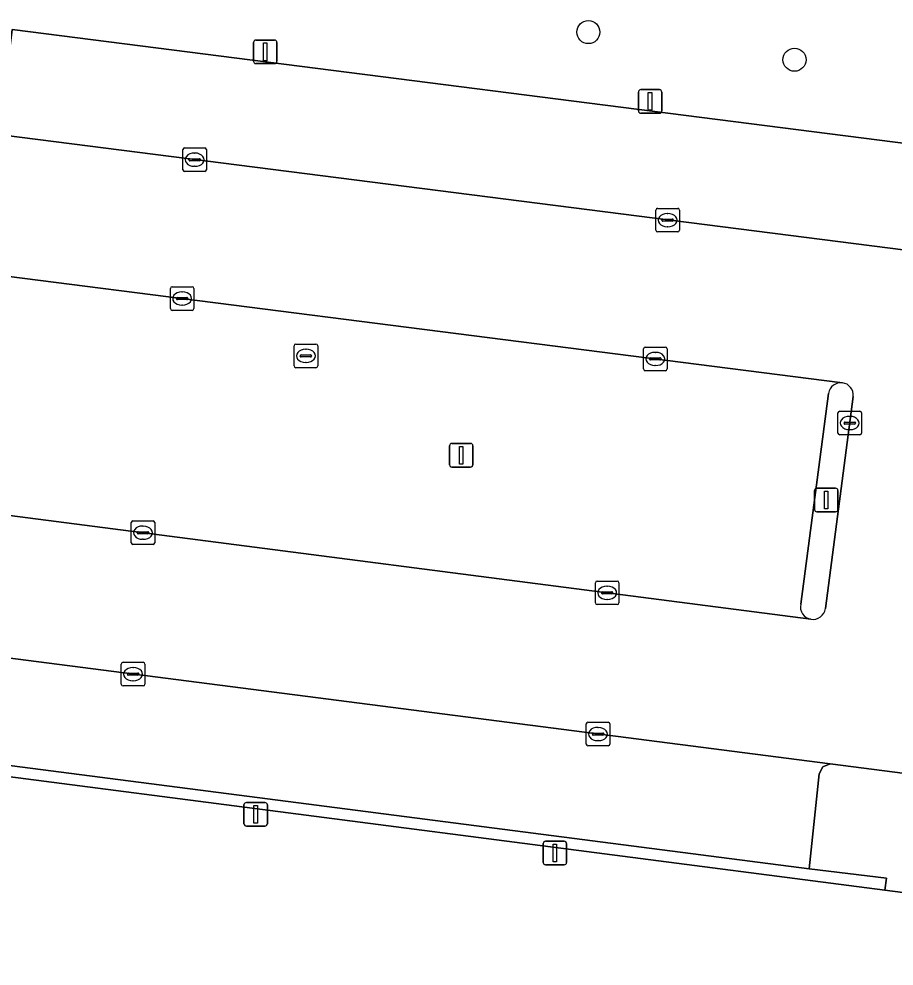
# Model space of a CAD drawing. Extents: x 160023 to 161302, y 384750 to 385707.
# Drawn here: x 160678.68 to 160715.76, y 384949.81 to 384989.94 of the extents above; entities that cross this region are included whole.
import ezdxf

# ---------------------------------------------------------------- set-up
doc = ezdxf.new("R2010")
doc.units = 0
for name, color, linetype in [('IMGEO_Boom', 7, 'Continuous'), ('IMGEO_Erf', 7, 'Continuous'), ('IMGEO_Groenvoorziening', 7, 'Continuous'), ('IMGEO_Haag', 7, 'Continuous'), ('IMGEO_Hek', 7, 'Continuous'), ('IMGEO_Kolk', 7, 'Continuous'), ('IMGEO_Lichtmast', 7, 'Continuous'), ('IMGEO_Parkeervlak_open', 7, 'Continuous'), ('IMGEO_Rijbaan_lokaal_open', 7, 'Continuous'), ('IMGEO_Rioolput', 7, 'Continuous'), ('IMGEO_Verkeerseiland_open', 7, 'Continuous')]:
    doc.layers.add(name, color=color, linetype=linetype)

msp = doc.modelspace()

# ---------------------------------------------------------------- linework, layer by layer
at = {"layer": 'IMGEO_Boom'}
for centre in [(160702.805, 384989.383), (160711.54, 384988.213)]:
    msp.add_circle(centre, 0.489, dxfattribs=at)
at = {"layer": 'IMGEO_Erf'}
msp.add_lwpolyline([(160720.402, 384952.382), (160715.365, 384953.034), (160677.436, 384957.941), (160674.12, 384958.37), (160672.758, 384909.466), (160672.719, 384908.083), (160714.697, 384906.942)], close=True, dxfattribs=at)
at = {"layer": 'IMGEO_Groenvoorziening'}
msp.add_lwpolyline([(160691.49, 385000), (160681.797, 385003.965), (160681.887, 385001.944), (160676.913, 385002.119), (160676.858, 385000), (160676.587, 384989.725), (160676.515, 384987.031), (160678.069, 384986.84), (160678.395, 384989.494), (160718.464, 384984.375), (160718.075, 384981.109), (160721.391, 384984.287), (160724.471, 384984.471)], dxfattribs=at)
for points in [[(160677.498, 384958.406), (160677.436, 384957.941), (160715.365, 384953.034), (160715.436, 384953.53), (160712.16, 384953.938)], [(160718.86, 384957.636), (160713.057, 384958.376), (160712.739, 384958.255), (160712.584, 384957.951), (160712.16, 384953.938), (160715.436, 384953.53), (160715.365, 384953.034), (160720.402, 384952.382), (160720.543, 384953.51), (160718.369, 384953.788)]]:
    msp.add_lwpolyline(points, close=True, dxfattribs=at)
at = {"layer": 'IMGEO_Haag'}
msp.add_lwpolyline([(160677.498, 384958.406), (160677.436, 384957.941), (160715.365, 384953.034), (160715.436, 384953.53), (160712.16, 384953.938)], close=True, dxfattribs=at)
at = {"layer": 'IMGEO_Hek'}
msp.add_lwpolyline([(160720.402, 384952.382), (160715.365, 384953.034), (160677.436, 384957.941)], dxfattribs=at)
at = {"layer": 'IMGEO_Kolk'}
for p, q in [((160685.623, 384983.552), (160685.623, 384984.404)), ((160685.698, 384984.478), (160686.55, 384984.478)), ((160686.624, 384984.404), (160686.624, 384983.552)), ((160685.882, 384983.972), (160685.882, 384983.984)), ((160685.925, 384984.021), (160686.323, 384984.021)), ((160686.111, 384984.258), (160686.136, 384984.258)), ((160686.366, 384983.984), (160686.366, 384983.972)), ((160686.32, 384983.935), (160685.922, 384983.935)), ((160686.134, 384983.698), (160686.109, 384983.698)), ((160686.55, 384983.478), (160685.698, 384983.478)), ((160705.663, 384980.991), (160705.663, 384981.843)), ((160705.738, 384981.917), (160706.59, 384981.917)), ((160706.151, 384981.697), (160706.176, 384981.697)), ((160706.664, 384981.843), (160706.664, 384980.991)), ((160705.922, 384981.411), (160705.922, 384981.423)), ((160706.36, 384981.374), (160705.962, 384981.374)), ((160705.965, 384981.46), (160706.363, 384981.46)), ((160706.406, 384981.423), (160706.406, 384981.411)), ((160706.59, 384980.917), (160705.738, 384980.917)), ((160706.174, 384981.137), (160706.149, 384981.137)), ((160685.092, 384977.669), (160685.092, 384978.521)), ((160685.167, 384978.595), (160686.019, 384978.595)), ((160685.58, 384978.375), (160685.605, 384978.375)), ((160686.093, 384978.521), (160686.093, 384977.669)), ((160685.351, 384978.089), (160685.351, 384978.101)), ((160685.789, 384978.052), (160685.391, 384978.052)), ((160685.394, 384978.138), (160685.792, 384978.138)), ((160685.835, 384978.101), (160685.835, 384978.089)), ((160686.019, 384977.595), (160685.167, 384977.595)), ((160685.603, 384977.815), (160685.578, 384977.815)), ((160705.141, 384975.11), (160705.141, 384975.962)), ((160705.216, 384976.036), (160706.068, 384976.036)), ((160706.142, 384975.962), (160706.142, 384975.11)), ((160705.443, 384975.579), (160705.841, 384975.579)), ((160705.629, 384975.816), (160705.654, 384975.816)), ((160705.4, 384975.53), (160705.4, 384975.542)), ((160705.838, 384975.493), (160705.44, 384975.493)), ((160705.652, 384975.256), (160705.627, 384975.256)), ((160705.884, 384975.542), (160705.884, 384975.53)), ((160706.068, 384975.036), (160705.216, 384975.036)), ((160713.38, 384972.395), (160713.38, 384973.247)), ((160713.455, 384973.321), (160714.307, 384973.321)), ((160714.381, 384973.247), (160714.381, 384972.395)), ((160713.639, 384972.815), (160713.639, 384972.827)), ((160714.077, 384972.778), (160713.679, 384972.778)), ((160713.682, 384972.864), (160714.08, 384972.864)), ((160713.868, 384973.101), (160713.893, 384973.101)), ((160714.123, 384972.827), (160714.123, 384972.815)), ((160713.891, 384972.541), (160713.866, 384972.541)), ((160714.307, 384972.321), (160713.455, 384972.321)), ((160683.432, 384967.748), (160683.432, 384968.6)), ((160683.507, 384968.674), (160684.359, 384968.674)), ((160683.92, 384968.454), (160683.945, 384968.454)), ((160684.433, 384968.6), (160684.433, 384967.748)), ((160683.691, 384968.168), (160683.691, 384968.18)), ((160684.129, 384968.131), (160683.731, 384968.131)), ((160683.734, 384968.217), (160684.132, 384968.217)), ((160684.175, 384968.18), (160684.175, 384968.168)), ((160684.359, 384967.674), (160683.507, 384967.674)), ((160683.943, 384967.894), (160683.918, 384967.894)), ((160703.102, 384965.201), (160703.102, 384966.053)), ((160703.177, 384966.127), (160704.029, 384966.127)), ((160704.103, 384966.053), (160704.103, 384965.201)), ((160703.361, 384965.621), (160703.361, 384965.633)), ((160703.799, 384965.584), (160703.401, 384965.584)), ((160703.404, 384965.67), (160703.802, 384965.67)), ((160703.59, 384965.907), (160703.615, 384965.907)), ((160703.845, 384965.633), (160703.845, 384965.621)), ((160704.029, 384965.127), (160703.177, 384965.127)), ((160703.613, 384965.347), (160703.588, 384965.347)), ((160683.013, 384961.757), (160683.013, 384962.609)), ((160683.088, 384962.683), (160683.94, 384962.683)), ((160683.501, 384962.463), (160683.526, 384962.463)), ((160684.014, 384962.609), (160684.014, 384961.757)), ((160683.272, 384962.177), (160683.272, 384962.189)), ((160683.71, 384962.14), (160683.312, 384962.14)), ((160683.315, 384962.226), (160683.713, 384962.226)), ((160683.756, 384962.189), (160683.756, 384962.177)), ((160683.94, 384961.683), (160683.088, 384961.683)), ((160683.524, 384961.903), (160683.499, 384961.903)), ((160702.715, 384959.218), (160702.715, 384960.07)), ((160702.79, 384960.144), (160703.642, 384960.144)), ((160703.203, 384959.924), (160703.228, 384959.924)), ((160703.716, 384960.07), (160703.716, 384959.218)), ((160702.974, 384959.638), (160702.974, 384959.65)), ((160703.412, 384959.601), (160703.014, 384959.601)), ((160703.017, 384959.687), (160703.415, 384959.687)), ((160703.458, 384959.65), (160703.458, 384959.638)), ((160703.642, 384959.144), (160702.79, 384959.144)), ((160703.226, 384959.364), (160703.201, 384959.364))]:
    msp.add_line(p, q, dxfattribs=at)
for points in [[(160685.623, 384983.552), (160685.623, 384984.404)], [(160685.698, 384984.478), (160686.55, 384984.478)], [(160686.624, 384984.404), (160686.624, 384983.552)], [(160686.55, 384983.478), (160685.698, 384983.478)], [(160705.663, 384980.991), (160705.663, 384981.843)], [(160705.738, 384981.917), (160706.59, 384981.917)], [(160706.664, 384981.843), (160706.664, 384980.991)], [(160706.59, 384980.917), (160705.738, 384980.917)], [(160685.092, 384977.669), (160685.092, 384978.521)], [(160685.167, 384978.595), (160686.019, 384978.595)], [(160686.093, 384978.521), (160686.093, 384977.669)], [(160686.019, 384977.595), (160685.167, 384977.595)], [(160705.141, 384975.11), (160705.141, 384975.962)], [(160705.216, 384976.036), (160706.068, 384976.036)], [(160706.142, 384975.962), (160706.142, 384975.11)], [(160706.068, 384975.036), (160705.216, 384975.036)], [(160713.38, 384972.395), (160713.38, 384973.247)], [(160713.455, 384973.321), (160714.307, 384973.321)], [(160714.381, 384973.247), (160714.381, 384972.395)], [(160714.307, 384972.321), (160713.455, 384972.321)], [(160683.432, 384967.748), (160683.432, 384968.6)], [(160683.507, 384968.674), (160684.359, 384968.674)], [(160684.433, 384968.6), (160684.433, 384967.748)], [(160684.359, 384967.674), (160683.507, 384967.674)], [(160703.102, 384965.201), (160703.102, 384966.053)], [(160703.177, 384966.127), (160704.029, 384966.127)], [(160704.103, 384966.053), (160704.103, 384965.201)], [(160704.029, 384965.127), (160703.177, 384965.127)], [(160683.013, 384961.757), (160683.013, 384962.609)], [(160683.088, 384962.683), (160683.94, 384962.683)], [(160684.014, 384962.609), (160684.014, 384961.757)], [(160683.94, 384961.683), (160683.088, 384961.683)], [(160702.715, 384959.218), (160702.715, 384960.07)], [(160702.79, 384960.144), (160703.642, 384960.144)], [(160703.716, 384960.07), (160703.716, 384959.218)], [(160703.642, 384959.144), (160702.79, 384959.144)]]:
    msp.add_lwpolyline(points, dxfattribs=at)
for centre, radius, start, end in [((160685.7, 384984.402), 0.0765, 91.552, 178.448), ((160685.7, 384984.402), 0.0765, 91.552, 178.448), ((160686.548, 384984.402), 0.0765, 1.552, 88.448), ((160686.548, 384984.402), 0.0765, 1.552, 88.448), ((160685.922, 384983.981), 0.0403, 85.8775, 175.7526), ((160686.327, 384983.983), 0.0386, 1.7309, 96.639), ((160685.919, 384983.971), 0.0366, 178.938, 274.7102), ((160686.323, 384983.978), 0.043, 264.8664, 352.4533), ((160685.7, 384983.554), 0.0765, 181.552, 268.448), ((160685.7, 384983.554), 0.0765, 181.552, 268.448), ((160686.548, 384983.554), 0.0765, 271.552, 358.448), ((160686.548, 384983.554), 0.0765, 271.552, 358.448), ((160705.74, 384981.841), 0.0765, 91.552, 178.448), ((160705.74, 384981.841), 0.0765, 91.552, 178.448), ((160706.588, 384981.841), 0.0765, 1.552, 88.448), ((160706.588, 384981.841), 0.0765, 1.552, 88.448), ((160705.962, 384981.42), 0.0403, 85.8775, 175.7526), ((160705.959, 384981.41), 0.0366, 178.938, 274.7102), ((160706.363, 384981.417), 0.043, 264.8664, 352.4533), ((160706.367, 384981.422), 0.0386, 1.7309, 96.639), ((160705.74, 384980.993), 0.0765, 181.552, 268.448), ((160705.74, 384980.993), 0.0765, 181.552, 268.448), ((160706.588, 384980.993), 0.0765, 271.552, 358.448), ((160706.588, 384980.993), 0.0765, 271.552, 358.448), ((160685.169, 384978.519), 0.0765, 91.552, 178.448), ((160685.169, 384978.519), 0.0765, 91.552, 178.448), ((160686.017, 384978.519), 0.0765, 1.552, 88.448), ((160686.017, 384978.519), 0.0765, 1.552, 88.448), ((160685.391, 384978.098), 0.0403, 85.8775, 175.7526), ((160685.388, 384978.088), 0.0366, 178.938, 274.7102), ((160685.792, 384978.095), 0.043, 264.8664, 352.4533), ((160685.796, 384978.1), 0.0386, 1.7309, 96.639), ((160685.169, 384977.671), 0.0765, 181.552, 268.448), ((160685.169, 384977.671), 0.0765, 181.552, 268.448), ((160686.017, 384977.671), 0.0765, 271.552, 358.448), ((160686.017, 384977.671), 0.0765, 271.552, 358.448), ((160705.218, 384975.96), 0.0765, 91.552, 178.448), ((160705.218, 384975.96), 0.0765, 91.552, 178.448), ((160706.066, 384975.96), 0.0765, 1.552, 88.448), ((160706.066, 384975.96), 0.0765, 1.552, 88.448), ((160705.44, 384975.539), 0.0403, 85.8775, 175.7526), ((160705.845, 384975.541), 0.0386, 1.7309, 96.639), ((160705.437, 384975.529), 0.0366, 178.938, 274.7102), ((160705.841, 384975.536), 0.043, 264.8664, 352.4533), ((160705.218, 384975.112), 0.0765, 181.552, 268.448), ((160705.218, 384975.112), 0.0765, 181.552, 268.448), ((160706.066, 384975.112), 0.0765, 271.552, 358.448), ((160706.066, 384975.112), 0.0765, 271.552, 358.448), ((160713.457, 384973.245), 0.0765, 91.552, 178.448), ((160713.457, 384973.245), 0.0765, 91.552, 178.448), ((160714.305, 384973.245), 0.0765, 1.552, 88.448), ((160714.305, 384973.245), 0.0765, 1.552, 88.448), ((160713.679, 384972.824), 0.0403, 85.8775, 175.7526), ((160713.676, 384972.814), 0.0366, 178.938, 274.7102), ((160714.08, 384972.821), 0.043, 264.8664, 352.4533), ((160714.084, 384972.826), 0.0386, 1.7309, 96.639), ((160713.457, 384972.397), 0.0765, 181.552, 268.448), ((160713.457, 384972.397), 0.0765, 181.552, 268.448), ((160714.305, 384972.397), 0.0765, 271.552, 358.448), ((160714.305, 384972.397), 0.0765, 271.552, 358.448), ((160683.509, 384968.598), 0.0765, 91.552, 178.448), ((160683.509, 384968.598), 0.0765, 91.552, 178.448), ((160684.357, 384968.598), 0.0765, 1.552, 88.448), ((160684.357, 384968.598), 0.0765, 1.552, 88.448), ((160683.731, 384968.177), 0.0403, 85.8775, 175.7526), ((160683.728, 384968.167), 0.0366, 178.938, 274.7102), ((160684.132, 384968.174), 0.043, 264.8664, 352.4533), ((160684.136, 384968.179), 0.0386, 1.7309, 96.639), ((160683.509, 384967.75), 0.0765, 181.552, 268.448), ((160683.509, 384967.75), 0.0765, 181.552, 268.448), ((160684.357, 384967.75), 0.0765, 271.552, 358.448), ((160684.357, 384967.75), 0.0765, 271.552, 358.448), ((160703.179, 384966.051), 0.0765, 91.552, 178.448), ((160703.179, 384966.051), 0.0765, 91.552, 178.448), ((160704.027, 384966.051), 0.0765, 1.552, 88.448), ((160704.027, 384966.051), 0.0765, 1.552, 88.448), ((160703.401, 384965.63), 0.0403, 85.8775, 175.7526), ((160703.398, 384965.62), 0.0366, 178.938, 274.7102), ((160703.802, 384965.627), 0.043, 264.8664, 352.4533), ((160703.806, 384965.632), 0.0386, 1.7309, 96.639), ((160703.179, 384965.203), 0.0765, 181.552, 268.448), ((160703.179, 384965.203), 0.0765, 181.552, 268.448), ((160704.027, 384965.203), 0.0765, 271.552, 358.448), ((160704.027, 384965.203), 0.0765, 271.552, 358.448), ((160683.09, 384962.607), 0.0765, 91.552, 178.448), ((160683.09, 384962.607), 0.0765, 91.552, 178.448), ((160683.938, 384962.607), 0.0765, 1.552, 88.448), ((160683.938, 384962.607), 0.0765, 1.552, 88.448), ((160683.312, 384962.186), 0.0403, 85.8775, 175.7526), ((160683.309, 384962.176), 0.0366, 178.938, 274.7102), ((160683.713, 384962.183), 0.043, 264.8664, 352.4533), ((160683.717, 384962.188), 0.0386, 1.7309, 96.639), ((160683.09, 384961.759), 0.0765, 181.552, 268.448), ((160683.09, 384961.759), 0.0765, 181.552, 268.448), ((160683.938, 384961.759), 0.0765, 271.552, 358.448), ((160683.938, 384961.759), 0.0765, 271.552, 358.448), ((160702.792, 384960.068), 0.0765, 91.552, 178.448), ((160702.792, 384960.068), 0.0765, 91.552, 178.448), ((160703.64, 384960.068), 0.0765, 1.552, 88.448), ((160703.64, 384960.068), 0.0765, 1.552, 88.448), ((160703.014, 384959.647), 0.0403, 85.8775, 175.7526), ((160703.011, 384959.637), 0.0366, 178.938, 274.7102), ((160703.415, 384959.644), 0.043, 264.8664, 352.4533), ((160703.419, 384959.649), 0.0386, 1.7309, 96.639), ((160702.792, 384959.22), 0.0765, 181.552, 268.448), ((160702.792, 384959.22), 0.0765, 181.552, 268.448), ((160703.64, 384959.22), 0.0765, 271.552, 358.448), ((160703.64, 384959.22), 0.0765, 271.552, 358.448)]:
    msp.add_arc(centre, radius, start, end, dxfattribs=at)
for centre, major_axis, ratio, start_param, end_param in [((160686.11, 384983.978), (-0.387, 0.002), 0.722429, 4.712389, 7.853982), ((160686.135, 384983.978), (-0.39, 0.002), 0.717154, 1.570796, 4.712389), ((160706.15, 384981.417), (-0.387, 0.002), 0.722429, 4.712389, 7.853982), ((160706.175, 384981.417), (-0.39, 0.002), 0.717154, 1.570796, 4.712389), ((160685.579, 384978.095), (-0.387, 0.002), 0.722429, 4.712389, 7.853982), ((160685.604, 384978.095), (-0.39, 0.002), 0.717154, 1.570796, 4.712389), ((160705.628, 384975.536), (-0.387, 0.002), 0.722429, 4.712389, 7.853982), ((160705.653, 384975.536), (-0.39, 0.002), 0.717154, 1.570796, 4.712389), ((160713.867, 384972.821), (-0.387, 0.002), 0.722429, 4.712389, 7.853982), ((160713.892, 384972.821), (-0.39, 0.002), 0.717154, 1.570796, 4.712389), ((160683.919, 384968.174), (-0.387, 0.002), 0.722429, 4.712389, 7.853982), ((160683.944, 384968.174), (-0.39, 0.002), 0.717154, 1.570796, 4.712389), ((160703.589, 384965.627), (-0.387, 0.002), 0.722429, 4.712389, 7.853982), ((160703.614, 384965.627), (-0.39, 0.002), 0.717154, 1.570796, 4.712389), ((160683.5, 384962.183), (-0.387, 0.002), 0.722429, 4.712389, 7.853982), ((160683.525, 384962.183), (-0.39, 0.002), 0.717154, 1.570796, 4.712389), ((160703.202, 384959.644), (-0.387, 0.002), 0.722429, 4.712389, 7.853982), ((160703.227, 384959.644), (-0.39, 0.002), 0.717154, 1.570796, 4.712389)]:
    msp.add_ellipse(centre, major_axis=major_axis, ratio=ratio, start_param=start_param, end_param=end_param, dxfattribs=at)
at = {"layer": 'IMGEO_Lichtmast'}
for p, q in [((160688.617, 384988.148), (160688.617, 384988.948)), ((160688.617, 384988.948), (160688.617, 384988.148)), ((160688.717, 384989.048), (160689.507, 384989.048)), ((160689.507, 384989.048), (160688.717, 384989.048)), ((160689.607, 384988.948), (160689.607, 384988.148)), ((160689.607, 384988.148), (160689.607, 384988.948)), ((160689.507, 384988.048), (160688.717, 384988.048)), ((160688.717, 384988.048), (160689.507, 384988.048)), ((160704.926, 384986.045), (160704.926, 384986.845)), ((160704.926, 384986.845), (160704.926, 384986.045)), ((160705.026, 384986.945), (160705.816, 384986.945)), ((160705.816, 384986.945), (160705.026, 384986.945)), ((160705.916, 384986.845), (160705.916, 384986.045)), ((160705.916, 384986.045), (160705.916, 384986.845)), ((160705.816, 384985.945), (160705.026, 384985.945)), ((160705.026, 384985.945), (160705.816, 384985.945)), ((160697.023, 384971.956), (160697.813, 384971.956)), ((160697.813, 384971.956), (160697.023, 384971.956)), ((160696.923, 384971.056), (160696.923, 384971.856)), ((160696.923, 384971.856), (160696.923, 384971.056)), ((160697.913, 384971.856), (160697.913, 384971.056)), ((160697.913, 384971.056), (160697.913, 384971.856)), ((160697.813, 384970.956), (160697.023, 384970.956)), ((160697.023, 384970.956), (160697.813, 384970.956)), ((160712.389, 384969.16), (160712.389, 384969.96)), ((160712.389, 384969.96), (160712.389, 384969.16)), ((160712.489, 384970.06), (160713.279, 384970.06)), ((160713.279, 384970.06), (160712.489, 384970.06)), ((160713.379, 384969.96), (160713.379, 384969.16)), ((160713.379, 384969.16), (160713.379, 384969.96)), ((160713.279, 384969.06), (160712.489, 384969.06)), ((160712.489, 384969.06), (160713.279, 384969.06)), ((160688.313, 384956.743), (160689.103, 384956.743)), ((160689.103, 384956.743), (160688.313, 384956.743)), ((160688.213, 384955.843), (160688.213, 384956.643)), ((160688.213, 384956.643), (160688.213, 384955.843)), ((160689.203, 384956.643), (160689.203, 384955.843)), ((160689.203, 384955.843), (160689.203, 384956.643)), ((160689.103, 384955.743), (160688.313, 384955.743)), ((160688.313, 384955.743), (160689.103, 384955.743)), ((160700.992, 384955.102), (160701.782, 384955.102)), ((160701.782, 384955.102), (160700.992, 384955.102)), ((160700.892, 384954.202), (160700.892, 384955.002)), ((160700.892, 384955.002), (160700.892, 384954.202)), ((160701.882, 384955.002), (160701.882, 384954.202)), ((160701.882, 384954.202), (160701.882, 384955.002)), ((160701.782, 384954.102), (160700.992, 384954.102)), ((160700.992, 384954.102), (160701.782, 384954.102))]:
    msp.add_line(p, q, dxfattribs=at)
for points in [[(160689.037, 384988.923), (160689.187, 384988.923), (160689.187, 384988.173), (160689.037, 384988.173), (160689.037, 384988.923)], [(160705.346, 384986.82), (160705.496, 384986.82), (160705.496, 384986.07), (160705.346, 384986.07), (160705.346, 384986.82)], [(160697.343, 384971.831), (160697.493, 384971.831), (160697.493, 384971.081), (160697.343, 384971.081), (160697.343, 384971.831)], [(160712.809, 384969.935), (160712.959, 384969.935), (160712.959, 384969.185), (160712.809, 384969.185), (160712.809, 384969.935)], [(160688.633, 384956.618), (160688.783, 384956.618), (160688.783, 384955.868), (160688.633, 384955.868), (160688.633, 384956.618)], [(160701.312, 384954.977), (160701.462, 384954.977), (160701.462, 384954.227), (160701.312, 384954.227), (160701.312, 384954.977)]]:
    msp.add_lwpolyline(points, dxfattribs=at)
for centre, start, end in [((160688.717, 384988.948), 90, 180), ((160688.717, 384988.948), 90, 180), ((160689.507, 384988.948), 0, 90), ((160689.507, 384988.948), 360, 90), ((160688.717, 384988.148), 180, 270), ((160688.717, 384988.148), 180, 270), ((160689.507, 384988.148), 270, 0), ((160689.507, 384988.148), 270, 0), ((160705.026, 384986.845), 90, 180), ((160705.026, 384986.845), 90, 180), ((160705.816, 384986.845), 0, 90), ((160705.816, 384986.845), 360, 90), ((160705.026, 384986.045), 180, 270), ((160705.026, 384986.045), 180, 270), ((160705.816, 384986.045), 270, 0), ((160705.816, 384986.045), 270, 0), ((160697.023, 384971.856), 90, 180), ((160697.023, 384971.856), 90, 180), ((160697.813, 384971.856), 0, 90), ((160697.813, 384971.856), 360, 90), ((160697.023, 384971.056), 180, 270), ((160697.023, 384971.056), 180, 270), ((160697.813, 384971.056), 270, 0), ((160697.813, 384971.056), 270, 0), ((160712.489, 384969.96), 90, 180), ((160712.489, 384969.96), 90, 180), ((160713.279, 384969.96), 0, 90), ((160713.279, 384969.96), 360, 90), ((160712.489, 384969.16), 180, 270), ((160712.489, 384969.16), 180, 270), ((160713.279, 384969.16), 270, 0), ((160713.279, 384969.16), 270, 0), ((160688.313, 384956.643), 90, 180), ((160688.313, 384956.643), 90, 180), ((160689.103, 384956.643), 0, 90), ((160689.103, 384956.643), 360, 90), ((160688.313, 384955.843), 180, 270), ((160688.313, 384955.843), 180, 270), ((160689.103, 384955.843), 270, 0), ((160689.103, 384955.843), 270, 0), ((160700.992, 384955.002), 90, 180), ((160700.992, 384955.002), 90, 180), ((160701.782, 384955.002), 0, 90), ((160701.782, 384955.002), 360, 90), ((160700.992, 384954.202), 180, 270), ((160700.992, 384954.202), 180, 270), ((160701.782, 384954.202), 270, 0), ((160701.782, 384954.202), 270, 0)]:
    msp.add_arc(centre, 0.1, start, end, dxfattribs=at)
at = {"layer": 'IMGEO_Parkeervlak_open'}
for points in [[(160718.464, 384984.375), (160678.395, 384989.494), (160678.069, 384986.84), (160677.91, 384985.54)], [(160677.36, 384985.097), (160718.359, 384979.882)], [(160713.571, 384974.525), (160678.143, 384979.047)], [(160711.802, 384965.141), (160712.987, 384974.076)], [(160676.645, 384969.117), (160712.231, 384964.508)], [(160677.973, 384962.356), (160677.498, 384958.406), (160712.16, 384953.938), (160712.584, 384957.951), (160712.739, 384958.255), (160713.057, 384958.376), (160677.64, 384962.941)]]:
    msp.add_lwpolyline(points, dxfattribs=at)
for centre, radius, start, end in [((160713.507, 384974.004), 0.525, 83.0209, 172.0879), ((160712.321, 384965.031), 0.531, 168.03, 260.2229)]:
    msp.add_arc(centre, radius, start, end, dxfattribs=at)
at = {"layer": 'IMGEO_Rijbaan_lokaal_open'}
for points in [[(160718.933, 384979.763), (160718.359, 384979.882), (160677.36, 384985.097)], [(160677.308, 384979.145), (160677.923, 384979.075), (160678.143, 384979.047), (160713.571, 384974.525)], [(160714.032, 384973.951), (160712.847, 384964.96)], [(160712.231, 384964.508), (160676.645, 384969.117), (160676.455, 384969.142)], [(160666.077, 384964.494), (160669.602, 384964.021), (160677.64, 384962.941), (160713.057, 384958.376), (160718.86, 384957.636), (160721.002, 384957.362), (160721.708, 384963.287)]]:
    msp.add_lwpolyline(points, dxfattribs=at)
for centre, radius, start, end in [((160713.509, 384974.003), 0.525, 354.3016, 83.2368), ((160712.321, 384965.031), 0.531, 260.206, 352.3339)]:
    msp.add_arc(centre, radius, start, end, dxfattribs=at)
at = {"layer": 'IMGEO_Rioolput'}
for p, q in [((160690.336, 384975.238), (160690.336, 384976.09)), ((160690.411, 384976.164), (160691.263, 384976.164)), ((160691.337, 384976.09), (160691.337, 384975.238)), ((160690.595, 384975.658), (160690.595, 384975.67)), ((160691.033, 384975.621), (160690.635, 384975.621)), ((160690.638, 384975.707), (160691.036, 384975.707)), ((160690.824, 384975.944), (160690.849, 384975.944)), ((160691.079, 384975.67), (160691.079, 384975.658)), ((160691.263, 384975.164), (160690.411, 384975.164)), ((160690.847, 384975.384), (160690.822, 384975.384))]:
    msp.add_line(p, q, dxfattribs=at)
for points in [[(160690.336, 384975.238), (160690.336, 384976.09)], [(160690.411, 384976.164), (160691.263, 384976.164)], [(160691.337, 384976.09), (160691.337, 384975.238)], [(160691.263, 384975.164), (160690.411, 384975.164)]]:
    msp.add_lwpolyline(points, dxfattribs=at)
for centre, radius, start, end in [((160690.413, 384976.088), 0.0765, 91.552, 178.448), ((160690.413, 384976.088), 0.0765, 91.552, 178.448), ((160691.261, 384976.088), 0.0765, 1.552, 88.448), ((160691.261, 384976.088), 0.0765, 1.552, 88.448), ((160690.635, 384975.667), 0.0403, 85.8775, 175.7526), ((160690.632, 384975.657), 0.0366, 178.938, 274.7102), ((160691.036, 384975.664), 0.043, 264.8664, 352.4533), ((160691.04, 384975.669), 0.0386, 1.7309, 96.639), ((160690.413, 384975.24), 0.0765, 181.552, 268.448), ((160690.413, 384975.24), 0.0765, 181.552, 268.448), ((160691.261, 384975.24), 0.0765, 271.552, 358.448), ((160691.261, 384975.24), 0.0765, 271.552, 358.448)]:
    msp.add_arc(centre, radius, start, end, dxfattribs=at)
for centre, major_axis, ratio, start_param, end_param in [((160690.823, 384975.664), (-0.387, 0.002), 0.722429, 4.712389, 7.853982), ((160690.848, 384975.664), (-0.39, 0.002), 0.717154, 1.570796, 4.712389)]:
    msp.add_ellipse(centre, major_axis=major_axis, ratio=ratio, start_param=start_param, end_param=end_param, dxfattribs=at)
at = {"layer": 'IMGEO_Verkeerseiland_open'}
for points in [[(160712.987, 384974.076), (160711.802, 384965.141)], [(160712.847, 384964.96), (160714.032, 384973.951)]]:
    msp.add_lwpolyline(points, dxfattribs=at)
for centre, radius, start, end in [((160713.507, 384974.004), 0.525, 83.0209, 172.0879), ((160713.509, 384974.003), 0.525, 354.3016, 83.2368), ((160712.321, 384965.031), 0.531, 168.03, 260.2229), ((160712.321, 384965.031), 0.531, 260.206, 352.3339)]:
    msp.add_arc(centre, radius, start, end, dxfattribs=at)

doc.saveas('drawing.dxf')
